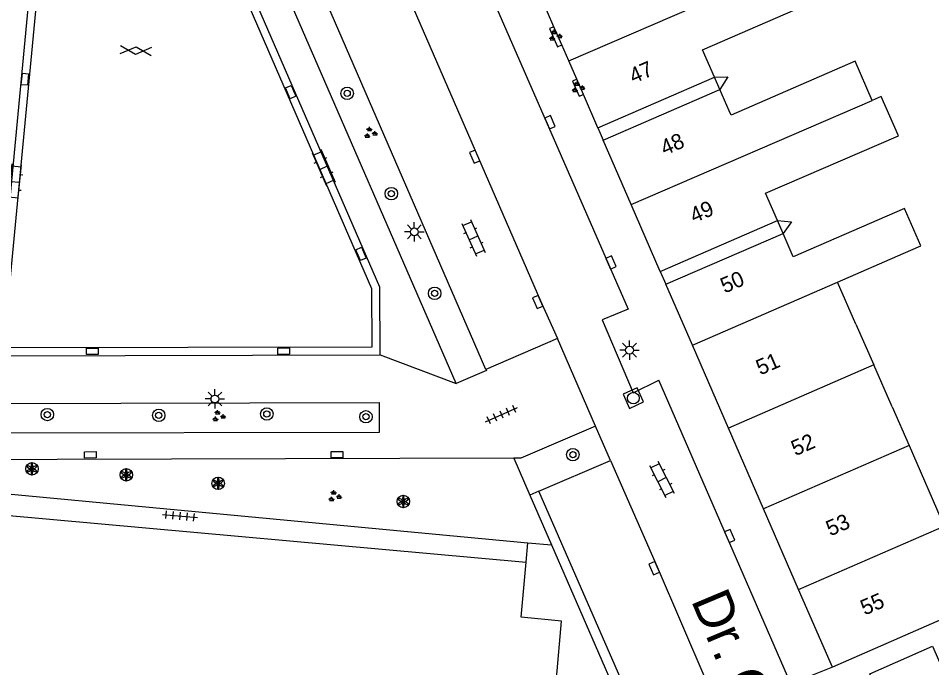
# Model space of a CAD drawing. Extents: x 132998 to 136004, y 396998 to 398512.
# Drawn here: x 133200.3 to 133259, y 397091.2 to 397132.9 of the extents above; entities that cross this region are included whole.
import ezdxf

# ---------------------------------------------------------------- set-up
doc = ezdxf.new("R2010")
doc.units = 0
for name, color, linetype in [('gg-afsc-erfafscheiding', 7, 'Continuous'), ('gg-anno-huisnummerreeks BGT', 7, 'Continuous'), ('gg-anno-openbare ruimte label', 7, 'Continuous'), ('gg-bbg-gedigitaliseerde bebouwing', 7, 'Continuous'), ('gg-bbg-gedigitaliseerde bebouwing onder overbouw', 7, 'Continuous'), ('gg-bbg-gedigitaliseerde overbouw', 7, 'Continuous'), ('gg-bbg-hoofdgebouw', 7, 'Continuous'), ('gg-bbg-pand overbouw', 7, 'Continuous'), ('gg-bbg-tussenscheiding', 7, 'Continuous'), ('gg-knt-verharding', 7, 'Continuous'), ('gg-knt-verharding nz', 7, 'Continuous'), ('gt-grn-groengrens', 7, 'Continuous'), ('gt-grn-weggrens', 7, 'Continuous'), ('gt-symb-boom', 7, 'Continuous'), ('gt-symb-gesloten verharding', 7, 'Continuous'), ('gt-symb-groenvak', 7, 'Continuous'), ('gt-symb-klinker verharding', 7, 'Continuous'), ('gt-symb-kolk', 7, 'Continuous'), ('gt-symb-kolk center center', 7, 'Continuous'), ('gt-symb-lichtmast', 7, 'Continuous'), ('gt-symb-rioolschacht', 7, 'Continuous'), ('gt-symb-solitaire heester', 7, 'Continuous'), ('gt-symb-tegel verharding', 7, 'Continuous')]:
    doc.layers.add(name, color=color, linetype=linetype)

# ---------------------------------------------------------------- blocks, each defined once
blk = doc.blocks.new('gt0-BOOM')
at = {"layer": 'gt-symb-boom'}
for radius in [0.4, 0.2]:
    blk.add_circle((0, 0), radius, dxfattribs=at)
blk = doc.blocks.new('gt0-GRVAK')
at = {"layer": 'gt-symb-groenvak'}
for p, q in [((-0.11, 0.189), (-0.228, 0.24)), ((-0.182, 0.153), (0.088, 0.153)), ((-0.091, 0.211), (-0.156, 0.322)), ((-0.047, 0.214), (-0.047, 0.393)), ((-0.004, 0.211), (0.061, 0.322)), ((0.015, 0.189), (0.133, 0.24)), ((0.262, -0.052), (0.197, 0.059)), ((0.305, -0.049), (0.305, 0.13)), ((0.349, -0.052), (0.414, 0.059)), ((-0.245, -0.228), (-0.363, -0.177)), ((-0.318, -0.264), (-0.047, -0.264)), ((-0.226, -0.206), (-0.291, -0.095)), ((-0.183, -0.203), (-0.183, -0.024)), ((-0.139, -0.206), (-0.074, -0.095)), ((-0.12, -0.228), (-0.002, -0.177)), ((0.243, -0.074), (0.125, -0.023)), ((0.17, -0.11), (0.441, -0.11)), ((0.368, -0.074), (0.486, -0.023))]:
    blk.add_line(p, q, dxfattribs=at)
blk = doc.blocks.new('gt0-KL1')
at = {"layer": 'gt-symb-klinker verharding'}
for p, q in [((-1.15, 0.3), (1.15, 0.3)), ((-1, -0.3), (-1, 0.3)), ((-0.5, 0.3), (-0.5, 0.45)), ((0, -0.3), (0, 0.3)), ((0.5, 0.3), (0.5, 0.45)), ((1, -0.3), (1, 0.3)), ((-1.15, -0.3), (1.15, -0.3)), ((-0.5, -0.45), (-0.5, -0.3)), ((0.5, -0.45), (0.5, -0.3))]:
    blk.add_line(p, q, dxfattribs=at)
blk = doc.blocks.new('gt0-KOLKCC')
at = {"layer": 'gt-symb-kolk center center'}
blk.add_lwpolyline([(-0.375, 0.2), (0.375, 0.2), (0.375, -0.2), (-0.375, -0.2)], close=True, dxfattribs=at)
blk = doc.blocks.new('gt0-GESVH1')
at = {"layer": 'gt-symb-gesloten verharding'}
for p, q in [((-0.992, -0.261), (0.008, 0.239)), ((0.008, -0.261), (-0.992, 0.239)), ((0.008, 0.239), (1.008, -0.261)), ((1.008, 0.239), (0.008, -0.261))]:
    blk.add_line(p, q, dxfattribs=at)
blk = doc.blocks.new('gt0-LMAST')
at = {"layer": 'gt-symb-lichtmast'}
for p, q in [((-0.005, 0.246), (-0.005, 0.621)), ((-0.182, 0.173), (-0.447, 0.438)), ((0.172, 0.173), (0.437, 0.438)), ((-0.255, -0.004), (-0.63, -0.004)), ((-0.182, -0.181), (-0.447, -0.446)), ((-0.005, -0.254), (-0.005, -0.629)), ((0.437, -0.446), (0.172, -0.181)), ((0.245, -0.004), (0.62, -0.004))]:
    blk.add_line(p, q, dxfattribs=at)
blk.add_circle((-0.005, -0.004), 0.25, dxfattribs=at)
blk = doc.blocks.new('gt0-KOLK')
at = {"layer": 'gt-symb-kolk'}
blk.add_lwpolyline([(0, 0), (0.375, 0), (0.375, 0.4), (-0.375, 0.4), (-0.375, 0), (0, 0)], dxfattribs=at)
blk = doc.blocks.new('gt0-TEG1')
at = {"layer": 'gt-symb-tegel verharding'}
for p, q in [((-1.125, 0), (1.125, 0)), ((-0.9, -0.25), (-0.9, 0.25)), ((-0.45, -0.25), (-0.45, 0.25)), ((0, -0.25), (0, 0.25)), ((0.45, -0.25), (0.45, 0.25)), ((0.9, -0.25), (0.9, 0.25))]:
    blk.add_line(p, q, dxfattribs=at)
blk = doc.blocks.new('gt0-RS')
at = {"layer": 'gt-symb-rioolschacht'}
blk.add_lwpolyline([(-0.5, -0.5), (0.5, -0.5), (0.5, 0.5), (-0.5, 0.5)], close=True, dxfattribs=at)
blk.add_circle((0, 0), 0.375, dxfattribs=at)
blk = doc.blocks.new('gt0-SH')
at = {"layer": 'gt-symb-solitaire heester'}
blk.add_circle((0, 0), 0.4, dxfattribs=at)
for centre, start, end in [((-0.346, 0.2), 270, 30), ((-0.346, -0.2), 330, 90), ((0, 0.4), 210, 330), ((0.346, 0.2), 150, 270), ((0.346, -0.2), 90, 210), ((0, -0.4), 30, 150)]:
    blk.add_arc(centre, 0.4, start, end, dxfattribs=at)

msp = doc.modelspace()

# ---------------------------------------------------------------- linework, layer by layer
at = {"layer": 'gg-afsc-erfafscheiding'}
for points in [[(133245.029, 397129.117), (133245.875, 397129.124), (133245.373, 397128.325)], [(133249.07, 397119.902), (133249.979, 397119.806), (133249.43, 397119.074)]]:
    msp.add_lwpolyline(points, dxfattribs=at)
at = {"layer": 'gg-bbg-gedigitaliseerde bebouwing'}
for p, q in [((133244.264, 397130.876), (133250.237, 397133.46)), ((133245.029, 397129.117), (133244.264, 397130.876)), ((133245.975, 397126.941), (133245.373, 397128.325)), ((133248.307, 397121.655), (133256.843, 397125.345)), ((133249.07, 397119.902), (133248.307, 397121.655)), ((133252.932, 397115.945), (133257.142, 397117.777)), ((133254.109, 397113.24), (133252.932, 397115.945)), ((133254.109, 397113.24), (133255.269, 397110.631)), ((133256.443, 397107.932), (133255.269, 397110.631)), ((133256.443, 397107.932), (133257.53, 397105.432)), ((133257.53, 397105.432), (133259.778, 397100.263))]:
    msp.add_line(p, q, dxfattribs=at)
for points in [[(133255.155, 397127.616), (133254.059, 397130.137), (133246.092, 397126.672), (133245.975, 397126.941)], [(133256.843, 397125.345), (133255.744, 397127.872), (133255.155, 397127.616)], [(133257.142, 397117.777), (133258.28, 397118.272), (133257.239, 397120.667), (133256.1, 397120.172)], [(133256.1, 397120.172), (133250.09, 397117.557), (133249.43, 397119.074)]]:
    msp.add_lwpolyline(points, dxfattribs=at)
at = {"layer": 'gg-bbg-gedigitaliseerde bebouwing onder overbouw'}
for p, q in [((133237.53, 397125.857), (133245.029, 397129.117)), ((133237.874, 397125.065), (133245.373, 397128.325)), ((133241.541, 397116.629), (133249.07, 397119.902)), ((133241.901, 397115.801), (133249.43, 397119.074))]:
    msp.add_line(p, q, dxfattribs=at)
at = {"layer": 'gg-bbg-gedigitaliseerde overbouw'}
for p, q in [((133245.373, 397128.325), (133245.029, 397129.117)), ((133249.43, 397119.074), (133249.07, 397119.902))]:
    msp.add_line(p, q, dxfattribs=at)
at = {"layer": 'gg-bbg-hoofdgebouw'}
for p, q in [((133234.707, 397132.351), (133233.868, 397134.28)), ((133235.214, 397131.184), (133234.707, 397132.351)), ((133235.663, 397130.152), (133235.214, 397131.184)), ((133236.171, 397128.983), (133235.663, 397130.152)), ((133236.599, 397127.999), (133236.171, 397128.983)), ((133237.53, 397125.857), (133236.599, 397127.999)), ((133239.676, 397120.92), (133237.874, 397125.065)), ((133241.541, 397116.629), (133239.676, 397120.92)), ((133243.603, 397111.886), (133241.901, 397115.801)), ((133245.918, 397106.562), (133243.603, 397111.886)), ((133248.176, 397101.366), (133245.918, 397106.562)), ((133250.425, 397096.193), (133248.176, 397101.366)), ((133272.8, 397100.02), (133252.6, 397091.19)), ((133252.6, 397091.19), (133250.425, 397096.193))]:
    msp.add_line(p, q, dxfattribs=at)
for points in [[(133194.795, 397098.793), (133194.8, 397098.85), (133198.97, 397098.36), (133199.22, 397100.98), (133232.92, 397097.93)], [(133233.58, 397075.72), (133235.2, 397094.15), (133232.6, 397094.41), (133232.92, 397097.93)]]:
    msp.add_lwpolyline(points, dxfattribs=at)
at = {"layer": 'gg-bbg-pand overbouw'}
msp.add_line((133241.541, 397116.629), (133241.901, 397115.801), dxfattribs=at)
msp.add_lwpolyline([(133237.53, 397125.857), (133237.678, 397125.515), (133237.874, 397125.065)], dxfattribs=at)
at = {"layer": 'gg-bbg-tussenscheiding'}
for p, q in [((133235.663, 397130.152), (133249.143, 397135.983)), ((133239.676, 397120.92), (133255.155, 397127.616)), ((133243.603, 397111.886), (133252.932, 397115.945)), ((133255.269, 397110.631), (133245.918, 397106.562)), ((133257.53, 397105.432), (133248.176, 397101.366)), ((133250.425, 397096.193), (133259.778, 397100.263))]:
    msp.add_line(p, q, dxfattribs=at)
at = {"layer": 'gg-knt-verharding'}
for p, q in [((133201.076, 397135.53), (133198.777, 397111.207)), ((133234.939, 397112.319), (133230.334, 397110.327)), ((133237.383, 397106.673), (133234.939, 397112.319)), ((133198.777, 397111.207), (133223.545, 397111.273)), ((133249.928, 397090.119), (133241.45, 397109.63)), ((133238.332, 397104.481), (133237.383, 397106.673)), ((133233.744, 397102.495), (133238.332, 397104.481)), ((133232.92, 397097.93), (133233.036, 397099.193)), ((133233.036, 397099.193), (133234.546, 397099.051)), ((133234.546, 397099.051), (133244.116, 397077.118))]:
    msp.add_line(p, q, dxfattribs=at)
for points in [[(133228.644, 397139.023), (133239.47, 397114.2), (133237.81, 397113.518), (133239.796, 397108.824), (133241.45, 397109.63)], [(133228.421, 397109.42), (133217.261, 397135.12), (133225.498, 397138.652)], [(133230.334, 397110.327), (133219.893, 397134.373), (133224.471, 397136.365)], [(133223.545, 397111.273), (133223.524, 397115.611), (133215.465, 397134.159), (133201.076, 397135.53)], [(133215.113, 397133.672), (133201.544, 397134.956), (133199.341, 397111.738), (133223.025, 397111.785), (133223.015, 397115.505), (133215.113, 397133.672)], [(133234.707, 397132.351), (133234.432, 397132.231), (133234.939, 397131.064), (133235.214, 397131.184)], [(133236.171, 397128.983), (133235.896, 397128.864), (133236.324, 397127.88), (133236.599, 397127.999)], [(133230.334, 397110.327), (133230.371, 397110.261), (133228.421, 397109.42)], [(133198.373, 397106.227), (133198.542, 397108.134), (133223.476, 397108.199), (133223.476, 397106.277), (133198.373, 397106.227)], [(133237.383, 397106.673), (133232.589, 397104.629), (133232.126, 397104.628)], [(133232.126, 397104.628), (133195.442, 397104.516), (133195.258, 397102.744), (133233.036, 397099.193)], [(133244.47, 397090.363), (133239.914, 397088.379), (133233.744, 397102.495)], [(133257.068, 397086.062), (133255.01, 397090.765), (133259.036, 397092.536), (133261.106, 397087.805)]]:
    msp.add_lwpolyline(points, dxfattribs=at)
at = {"layer": 'gg-knt-verharding nz'}
for points in [[(133224.471, 397136.365), (133224.955, 397135.211), (133233.853, 397114.745), (133234.939, 397112.319)], [(133238.332, 397104.481), (133241.331, 397097.638), (133244.47, 397090.363)]]:
    msp.add_lwpolyline(points, dxfattribs=at)
at = {"layer": 'gt-grn-groengrens'}
for p, q in [((133232.126, 397104.628), (133233.161, 397102.242)), ((133233.744, 397102.495), (133233.161, 397102.242)), ((133233.161, 397102.242), (133234.546, 397099.051))]:
    msp.add_line(p, q, dxfattribs=at)
at = {"layer": 'gt-grn-weggrens'}
for p, q in [((133223.545, 397111.273), (133228.421, 397109.42)), ((133252.6, 397091.19), (133249.928, 397090.119))]:
    msp.add_line(p, q, dxfattribs=at)

# ---------------------------------------------------------------- block references
at = {"layer": 'gt-symb-boom'}
for p in [(133221.423, 397128.069), (133224.254, 397121.625), (133227.041, 397115.216), (133202.156, 397107.425), (133209.313, 397107.374), (133216.259, 397107.465), (133222.626, 397107.287), (133235.925, 397104.85)]:
    msp.add_blockref('gt0-BOOM', p, dxfattribs=at)
at = {"layer": 'gt-symb-gesloten verharding', "rotation": -3.3260736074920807}
msp.add_blockref('gt0-GESVH1', (133207.831, 397130.831), dxfattribs=at)
at = {"layer": 'gt-symb-groenvak'}
for p in [(133234.779, 397131.772), (133236.238, 397128.45), (133222.9, 397125.521), (133213.145, 397107.318), (133220.604, 397102.171)]:
    msp.add_blockref('gt0-GRVAK', p, dxfattribs=at)
at = {"layer": 'gt-symb-klinker verharding'}
for p, rotation in [((133219.909, 397123.303), -66.48544331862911), ((133200.076, 397122.362), 84.31791506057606), ((133229.538, 397118.783), -66.10152212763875), ((133241.655, 397103.242), 117.12876605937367)]:
    msp.add_blockref('gt0-KL1', p, dxfattribs=dict(at, rotation=rotation))
at = {"layer": 'gt-symb-kolk'}
for p, rotation in [((133234.265, 397126.134), -66.43292878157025), ((133229.796, 397124.086), 113.5145566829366), ((133238.197, 397117.12), -65.79315601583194), ((133233.853, 397114.745), 113.46200022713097), ((133245.813, 397099.538), -66.53799977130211), ((133241.331, 397097.638), 113.5670712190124)]:
    msp.add_blockref('gt0-KOLK', p, dxfattribs=dict(at, rotation=rotation))
at = {"layer": 'gt-symb-kolk center center'}
for p, rotation in [((133200.712, 397128.979), -95.33444003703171), ((133217.792, 397128.149), 112.7168717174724), ((133222.314, 397117.753), 113.5145566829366), ((133205.038, 397111.486), 0.05729575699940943), ((133217.338, 397111.5), 1.1457628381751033), ((133204.913, 397104.835), -178.85423716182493), ((133220.758, 397104.855), -179.94270423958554)]:
    msp.add_blockref('gt0-KOLKCC', p, dxfattribs=dict(at, rotation=rotation))
at = {"layer": 'gt-symb-lichtmast'}
for p in [(133225.739, 397119.174), (133239.568, 397111.568), (133212.926, 397108.436)]:
    msp.add_blockref('gt0-LMAST', p, dxfattribs=at)
at = {"layer": 'gt-symb-rioolschacht', "rotation": 114.71909384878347}
msp.add_blockref('gt0-RS', (133239.81, 397108.482), dxfattribs=at)
at = {"layer": 'gt-symb-solitaire heester'}
for p in [(133201.163, 397103.938), (133207.226, 397103.55), (133213.134, 397103.005), (133225.028, 397101.839)]:
    msp.add_blockref('gt0-SH', p, dxfattribs=at)
at = {"layer": 'gt-symb-tegel verharding'}
for p, rotation in [((133231.345, 397107.418), 23.95085531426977), ((133210.682, 397100.908), -5.391463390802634)]:
    msp.add_blockref('gt0-TEG1', p, dxfattribs=dict(at, rotation=rotation))

# ---------------------------------------------------------------- texts
at = {"layer": 'gg-anno-huisnummerreeks BGT'}
for s, p in [('47', (133239.817, 397128.679)), ('48', (133241.824, 397124.061)), ('49', (133243.714, 397119.714)), ('50', (133245.677, 397115.197)), ('51', (133247.965, 397109.936)), ('52', (133250.222, 397104.743)), ('53', (133252.462, 397099.589)), ('55', (133254.674, 397094.501))]:
    msp.add_text(s, height=1, rotation=23.5, dxfattribs=at).set_placement(p)
at = {"layer": 'gg-anno-openbare ruimte label'}
msp.add_text('Dr. Cuijpershof', height=2.5, rotation=292.8, dxfattribs=at).set_placement((133243.495, 397095.495))

doc.saveas('drawing.dxf')
